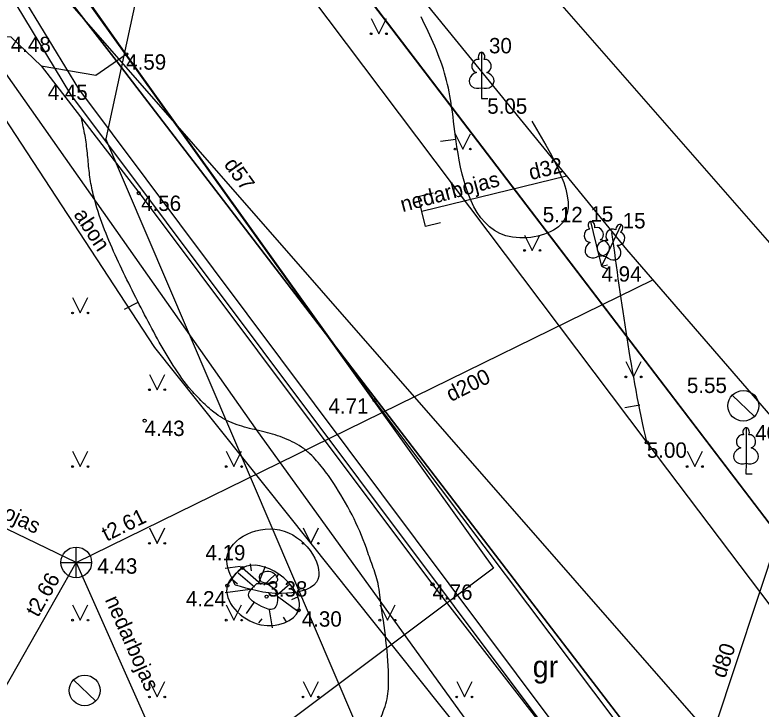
# Model space of a CAD drawing. Extents: x 519536 to 519949, y 326041 to 326519.
# Drawn here: x 519837.87 to 519862.16, y 326212.11 to 326234.7 of the extents above; entities that cross this region are included whole.
import ezdxf

# ---------------------------------------------------------------- set-up
doc = ezdxf.new("R2010")
doc.units = 0
for name, color, linetype in [('APGR_SARK_####_####_#', 7, 'Continuous'), ('CELI_CMAL_####_####_#', 7, 'Continuous'), ('CELI_CSEG_####_TKST_#', 7, 'Continuous'), ('CKOM_ELEM_####_####_#', 7, 'Continuous'), ('CKOM_ELEM_####_TKST_#', 7, 'Continuous'), ('ELEK_VADP_ZSPR_####_#', 7, 'Continuous'), ('ELEK_VADP_ZSPR_TKST_#', 7, 'Continuous'), ('GAZE_VADP_ASP1_####_#', 7, 'Continuous'), ('GAZE_VADP_ASP1_TKST_#', 7, 'Continuous'), ('GAZE_VADP_ZSPD_####_#', 7, 'Continuous'), ('GAZE_VADP_ZSPD_TKST_#', 7, 'Continuous'), ('RAMI_UZMR_####_####_#', 7, 'Continuous'), ('RELJ_AATZ_####_TKST_#', 7, 'Continuous'), ('RELJ_ELEM_####_####_#', 7, 'Continuous'), ('RELJ_HORZ_PAMT_####_#', 7, 'Continuous'), ('RELJ_NOGA_####_####_#', 7, 'Continuous'), ('RELJ_NOGL_####_####_#', 7, 'Continuous'), ('ROBZ_IERR_####_####_#', 7, 'Continuous'), ('ROBZ_PROJ_####_####_#', 7, 'Continuous'), ('ROBZ_UZMR_####_####_#', 7, 'Continuous'), ('SAKK_KKAN_####_####_#', 7, 'Continuous'), ('SAKT_VADP_NEDR_####_#', 7, 'Continuous'), ('SKAN_ELEM_####_####_#', 7, 'Continuous'), ('SKAN_ELEM_PAST_TKST_#', 7, 'Continuous'), ('SKAN_VADP_NEDR_####_#', 7, 'Continuous'), ('SKAN_VADP_NEDR_TKST_#', 7, 'Continuous'), ('SKAN_VADP_PAST_####_#', 7, 'Continuous'), ('SKAN_VADP_PAST_TKST_#', 7, 'Continuous'), ('TERT_DIAM_####_TKST_#', 7, 'Continuous'), ('TERT_ELEM_####_####_#', 7, 'Continuous'), ('UDTK_ELEM_####_####_#', 7, 'Continuous'), ('UDTK_VADP_NEDR_####_#', 7, 'Continuous'), ('UDTK_VADP_NEDR_TKST_#', 7, 'Continuous')]:
    doc.layers.add(name, color=color, linetype=linetype)

msp = doc.modelspace()

# ---------------------------------------------------------------- linework, layer by layer
at = {"layer": 'APGR_SARK_####_####_#'}
for p, q in [((519848.67225211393, 326243.0093770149), (519865.66551158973, 326223.58180671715)), ((519839.50526056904, 326235.2628850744), (519877.9197232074, 326191.3454909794))]:
    msp.add_line(p, q, dxfattribs=at)
at = {"layer": 'CELI_CMAL_####_####_#'}
for points in [[(519839.188832, 326245.803806), (519847.49659700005, 326235.318549), (519858.439917, 326220.786092), (519867.15303800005, 326209.261291)], [(519882.2219718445, 326178.7891477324), (519878.9771, 326182.8804310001), (519874.995074, 326188.433209), (519867.888443, 326197.765044), (519858.13853100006, 326210.779015), (519849.57993300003, 326222.150264), (519841.4941850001, 326233.4178), (519836.89510900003, 326239.915638), (519835.263811, 326243.211665)], [(519834.399929, 326239.065346), (519830.403098, 326235.817513), (519831.4973730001, 326233.9255), (519832.6309650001, 326233.958574), (519830.4077970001, 326230.433291), (519831.452573, 326230.348096), (519834.62210900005, 326234.201137), (519837.7387190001, 326233.988487), (519838.72665500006, 326233.044918), (519840.50957200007, 326232.735569), (519841.4941850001, 326233.4178)], [(519838.72665500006, 326233.044918), (519841.979895, 326228.819061), (519851.4638610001, 326216.1641), (519860.1144220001, 326205.022474), (519866.09385, 326197.096163), (519865.661909, 326195.1372870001), (519856.6732680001, 326194.376744), (519843.18042600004, 326194.685644), (519834.640621, 326196.031616), (519819.444974, 326200.28131100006), (519805.614645, 326205.434843), (519803.78706700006, 326207.740838), (519804.17059600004, 326210.38497300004)]]:
    msp.add_lwpolyline(points, dxfattribs=at)
at = {"layer": 'CKOM_ELEM_####_####_#'}
for p, q in [((519861.2199897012, 326222.3240099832), (519861.9380102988, 326221.62799001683)), ((519861.579, 326221.976), (519861.57800000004, 326221.97500000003)), ((519839.7830997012, 326213.0609439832), (519840.50112029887, 326212.36492401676)), ((519840.1421100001, 326212.712934), (519840.1411100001, 326212.71193399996))]:
    msp.add_line(p, q, dxfattribs=at)
for centre in [(519861.579, 326221.976), (519840.1421100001, 326212.712934)]:
    msp.add_circle(centre, 0.5, dxfattribs=at)
at = {"layer": 'ELEK_VADP_ZSPR_####_#'}
for points in [[(519858.58522089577, 326207.39775759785), (519839.95, 326232.294), (519837.40900000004, 326236.472), (519836.78500000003, 326238.11600000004)], [(519858.4421526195, 326207.0884626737), (519839.69700000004, 326232.115), (519837.156, 326236.293), (519836.532, 326237.93700000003)], [(519842.423, 326223.87200000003), (519835.623, 326234.253), (519834.808, 326236.118)], [(519864.7235031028, 326195.9098407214), (519864.69700000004, 326195.944), (519842.423, 326223.87200000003)]]:
    msp.add_lwpolyline(points, dxfattribs=at)
at = {"layer": 'GAZE_VADP_ASP1_####_#'}
for p, q in [((519837.552, 326238.889), (519853.45, 326216.69)), ((519853.45, 326216.69), (519836.71800000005, 326204.164))]:
    msp.add_line(p, q, dxfattribs=at)
at = {"layer": 'GAZE_VADP_ZSPD_####_#'}
msp.add_line((519858.591, 326205.262), (519863.43276428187, 326219.90368141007), dxfattribs=at)
at = {"layer": 'RAMI_UZMR_####_####_#'}
msp.add_lwpolyline([(519677.71388789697, 326342.7846227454), (519698.5, 326350), (519731.5014268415, 326357.89249922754), (519737.5878293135, 326345.91980560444), (519745.761704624, 326337.6235592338), (519750.10127841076, 326341.72148775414), (519757.0599178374, 326345.3687894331), (519768.28495923, 326348.75531575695), (519787.07630354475, 326359.7529950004), (519805.42062530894, 326337.74782085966), (519789.1405309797, 326322.8245338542), (519795, 326316.4338653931), (519793.4465833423, 326310.33420173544), (519805.4293919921, 326296.3860475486), (519823.1904104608, 326274.9617359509), (519838.45275784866, 326250.76405837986), (519857.77313228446, 326227.0698283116), (519873.02059142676, 326209.45348637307), (519881.3700933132, 326184.27349941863)], dxfattribs=at)
at = {"layer": 'RELJ_ELEM_####_####_#'}
for centre in [(519841.4941850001, 326233.4178), (519841.90364658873, 326228.8978715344), (519849.57993300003, 326222.150264), (519842.092888, 326221.494453), (519858.439917, 326220.786092), (519845.27730500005, 326216.700064), (519844.785423, 326216.123849), (519851.4638610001, 326216.1641), (519846.062382, 326215.76688300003), (519847.109133, 326215.32312)]:
    msp.add_circle(centre, 0.05, dxfattribs=at)
at = {"layer": 'RELJ_HORZ_PAMT_####_#'}
for p, q in [((519852.22310160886, 326230.6473085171), (519851.72772537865, 326230.57946759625)), ((519841.4372078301, 326225.12325372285), (519841.8822572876, 326225.3511374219)), ((519857.7189357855, 326221.9238551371), (519858.2111896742, 326222.01152559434)), ((519844.7106378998, 326216.6934770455), (519845.2071728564, 326216.7522395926)), ((519846.33644135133, 326216.4796946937), (519845.9705418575, 326216.13893442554))]:
    msp.add_line(p, q, dxfattribs=at)
for points in [[(519854.6995692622, 326231.2397022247), (519855.5666666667, 326227.8066666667), (519853.8497521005, 326227.51389625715), (519852.2594044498, 326230.4109613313), (519852.08657914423, 326231.7023817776), (519851.89115656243, 326232.6821469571), (519851.09, 326234.64)], [(519840.9146755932, 326207.1814214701), (519841.08513564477, 326207.40868378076), (519841.5975053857, 326208.16414888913), (519842.0619646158, 326208.950344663), (519842.52045395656, 326209.7445387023), (519843.0149140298, 326210.523998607), (519843.21336394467, 326210.79048394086), (519843.33565319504, 326210.9041435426), (519843.4845495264, 326210.9960926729), (519843.7359479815, 326211.0548562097), (519843.98759622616, 326211.0454358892), (519844.29525943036, 326211.0239427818), (519844.60238222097, 326210.97138306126), (519845.2171813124, 326210.7619048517), (519845.52515059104, 326210.6312303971), (519845.8270298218, 326210.4903623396), (519846.1313883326, 326210.34866096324), (519846.446795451, 326210.2154865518), (519847.0595933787, 326210.0310380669), (519847.3687603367, 326209.98119784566), (519847.676391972, 326209.9638095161), (519848.29116904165, 326210.122757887), (519848.5985497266, 326210.3039241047), (519848.7522377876, 326210.42374213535), (519848.9059242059, 326210.5645022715), (519849.4115207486, 326211.1671177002), (519849.61935550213, 326211.5036485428), (519849.7985353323, 326211.8715067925), (519849.999038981, 326212.5239944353), (519850.0347279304, 326213.183027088), (519849.75148243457, 326215.8102564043), (519849.69184785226, 326216.1962191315), (519849.5088361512, 326216.777013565), (519849.3101922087, 326217.34286488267), (519848.8435250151, 326218.4288664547), (519848.24688110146, 326219.4524804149), (519847.8900889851, 326219.9526492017), (519847.69160416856, 326220.18726735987), (519847.4752952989, 326220.41196333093), (519847.19977848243, 326220.6344599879), (519846.8926370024, 326220.8076006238), (519846.2603579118, 326221.0543248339), (519845.59365378, 326221.22197814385), (519844.94060248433, 326221.4218770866), (519844.34928190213, 326221.7653381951), (519843.9670601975, 326222.1101354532), (519843.6187996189, 326222.4768276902), (519843.0248505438, 326223.2881620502), (519842.0365357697, 326225.0526618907), (519841.1371538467, 326226.88911223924), (519840.43917043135, 326228.7885544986), (519840.3242292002, 326229.3497667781), (519840.2580882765, 326229.91932991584), (519840.19736900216, 326230.4898798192), (519840.0986927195, 326231.0540523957), (519840.03396964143, 326231.346757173)], [(519858.4413215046, 326220.784234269), (519858.44, 326220.79000000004), (519857.3048911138, 326227.6143752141)], [(519845.04008571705, 326216.1432178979), (519846.5494367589, 326215.867992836), (519847.6882008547, 326216.2372621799), (519846.6355963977, 326217.9013058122), (519844.77207679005, 326217.03987593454), (519845.04008571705, 326216.1432178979)], [(519845.88606675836, 326216.2453740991), (519846.1777493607, 326216.19321930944), (519846.40131731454, 326216.26362292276), (519846.19526434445, 326216.58473510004), (519845.8335231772, 326216.41982309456), (519845.88606675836, 326216.2453740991)]]:
    msp.add_spline(points, degree=3, dxfattribs=at)
at = {"layer": 'RELJ_NOGA_####_####_#'}
for p, q in [((519845.27730500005, 326216.700064), (519845.89127378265, 326216.17595374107)), ((519845.5254620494, 326216.8325109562), (519845.5636384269, 326216.6024091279)), ((519846.0122165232, 326216.74593506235), (519845.7860432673, 326216.1856782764)), ((519845.1394636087, 326216.5385897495), (519845.66852727, 326216.08695816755)), ((519846.4495110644, 326216.5055015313), (519846.3717149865, 326216.3925559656)), ((519844.81483579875, 326216.158304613), (519844.8150639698, 326216.15810983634)), ((519844.9526771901, 326216.3197788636), (519845.1160971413, 326216.1802765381)), ((519846.8190735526, 326216.17062677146), (519846.4112728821, 326215.8117816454)), ((519844.7111039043, 326215.90116338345), (519845.61572491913, 326216.01531111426)), ((519847.0800346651, 326215.280830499), (519846.42177358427, 326215.77032375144)), ((519847.09242543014, 326215.75421559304), (519846.8750173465, 326215.6631577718)), ((519845.0037610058, 326215.50863217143), (519845.00395260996, 326215.50886301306)), ((519845.40704569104, 326215.2133186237), (519845.6606970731, 326215.5780892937)), ((519846.25591241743, 326214.7507312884), (519846.15643462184, 326215.3383111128)), ((519845.8086285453, 326214.915789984), (519845.91766985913, 326215.0422324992)), ((519846.71240057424, 326214.9452628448), (519846.61122427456, 326215.1007266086))]:
    msp.add_line(p, q, dxfattribs=at)
msp.add_spline([(519845.27730500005, 326216.700064), (519844.785423, 326216.123849), (519845.8800785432, 326214.8514776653), (519847.109133, 326215.32312), (519846.46276016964, 326216.4963756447), (519845.27730500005, 326216.700064), (519844.785423, 326216.123849)], degree=3, dxfattribs=at)
at = {"layer": 'RELJ_NOGL_####_####_#'}
msp.add_spline([(519845.7441360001, 326216.189551), (519845.4751641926, 326215.8245854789), (519845.8948924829, 326215.4491733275), (519846.2948688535, 326215.3701391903), (519846.3936284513, 326215.85422328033), (519846.1121635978, 326216.15554092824), (519845.7441360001, 326216.189551)], degree=3, dxfattribs=at)
at = {"layer": 'ROBZ_IERR_####_####_#'}
msp.add_line((519866.12799999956, 326213.28800000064), (519837.95600000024, 326250.25400000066), dxfattribs=at)
at = {"layer": 'ROBZ_PROJ_####_####_#'}
for p, q in [((519841.0880000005, 326233.31799999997), (519793.42600000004, 326294.6769999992)), ((519837.95600000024, 326250.25400000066), (519866.12799999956, 326213.28800000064)), ((519876.3210000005, 326187.3739999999), (519841.0880000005, 326233.31799999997))]:
    msp.add_line(p, q, dxfattribs=at)
at = {"layer": 'ROBZ_UZMR_####_####_#'}
for p, q in [((519793.42600000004, 326294.6769999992), (519841.0880000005, 326233.31799999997)), ((519841.0880000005, 326233.31799999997), (519876.3210000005, 326187.3739999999))]:
    msp.add_line(p, q, dxfattribs=at)
at = {"layer": 'SAKK_KKAN_####_####_#'}
msp.add_lwpolyline([(519835.52, 326236.905), (519836.738, 326233.95300000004), (519845.772, 326221.145), (519858.01900000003, 326204.18200000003), (519864.377163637, 326195.73344962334)], dxfattribs=at)
at = {"layer": 'SAKT_VADP_NEDR_####_#'}
for points in [[(519843.46900000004, 326242.88300000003), (519840.835, 326230.67100000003)], [(519855.4463674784, 326188.76880575), (519852.32800000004, 326203.775), (519840.835, 326230.67100000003)]]:
    msp.add_lwpolyline(points, dxfattribs=at)
at = {"layer": 'SKAN_ELEM_####_####_#'}
for p, q in [((519839.867, 326216.38), (519839.867, 326217.38)), ((519839.367, 326216.88), (519840.367, 326216.88))]:
    msp.add_line(p, q, dxfattribs=at)
msp.add_circle((519839.867, 326216.88), 0.5, dxfattribs=at)
at = {"layer": 'SKAN_VADP_NEDR_####_#'}
for q in [(519832.054, 326220.636), (519843.292, 326209.175)]:
    msp.add_line((519839.867, 326216.88), q, dxfattribs=at)
at = {"layer": 'SKAN_VADP_PAST_####_#'}
for p, q in [((519839.867, 326216.88), (519858.6291240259, 326226.0808475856)), ((519834.37200000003, 326207.216), (519839.867, 326216.88))]:
    msp.add_line(p, q, dxfattribs=at)
at = {"layer": 'TERT_ELEM_####_####_#'}
for p, q in [((519849.4647905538, 326234.5867459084), (519849.7147905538, 326234.0867459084)), ((519849.7147905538, 326234.0867459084), (519849.9647905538, 326234.5867459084)), ((519853.059, 326232.33099238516), (519853.059, 326231.984)), ((519853.059, 326231.984), (519853.259, 326231.984)), ((519852.19728176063, 326230.83343258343), (519852.44728176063, 326230.33343258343)), ((519852.44728176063, 326230.33343258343), (519852.69728176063, 326230.83343258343)), ((519854.46087656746, 326227.5347638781), (519854.71087656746, 326227.0347638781)), ((519854.71087656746, 326227.0347638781), (519854.96087656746, 326227.5347638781)), ((519856.8804951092, 326226.8557686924), (519856.964012, 326226.5189770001)), ((519857.11206598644, 326226.83279817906), (519856.964012, 326226.5189770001)), ((519856.964012, 326226.5189770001), (519857.15813250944, 326226.56711459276)), ((519856.964012, 326226.5189770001), (519857.144892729, 326226.4336414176)), ((519839.75, 326225.5), (519840, 326225)), ((519840, 326225), (519840.25, 326225.5)), ((519857.7548909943, 326223.41948033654), (519858.0048909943, 326222.91948033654)), ((519858.0048909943, 326222.91948033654), (519858.2548909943, 326223.41948033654)), ((519842.25, 326223), (519842.5, 326222.5)), ((519842.5, 326222.5), (519842.75, 326223)), ((519839.75, 326220.5), (519840, 326220)), ((519840, 326220), (519840.25, 326220.5)), ((519844.75, 326220.5), (519845, 326220)), ((519845, 326220), (519845.25, 326220.5)), ((519859.75, 326220.5), (519860, 326220)), ((519860, 326220), (519860.25, 326220.5)), ((519861.6670359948, 326220.11199083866), (519861.666, 326219.765)), ((519861.666, 326219.765), (519861.86599910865, 326219.7644028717)), ((519842.25, 326218), (519842.5, 326217.5)), ((519842.5, 326217.5), (519842.75, 326218)), ((519847.25, 326218), (519847.5, 326217.5)), ((519847.5, 326217.5), (519847.75, 326218)), ((519839.75, 326215.5), (519840, 326215)), ((519840, 326215), (519840.25, 326215.5)), ((519844.75, 326215.5), (519845, 326215)), ((519845, 326215), (519845.25, 326215.5)), ((519849.75, 326215.5), (519850, 326215)), ((519850, 326215), (519850.25, 326215.5)), ((519842.25, 326213), (519842.5, 326212.5)), ((519842.5, 326212.5), (519842.75, 326213)), ((519847.25, 326213), (519847.5, 326212.5)), ((519847.5, 326212.5), (519847.75, 326213)), ((519852.25, 326213), (519852.5, 326212.5)), ((519852.5, 326212.5), (519852.75, 326213))]:
    msp.add_line(p, q, dxfattribs=at)
for points in [[(519853.059, 326233.48399889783), (519853.059, 326232.33099238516)], [(519853.1485584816, 326233.25160608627), (519853.14756320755, 326233.252518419)], [(519856.6029803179, 326227.9748797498), (519856.8804951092, 326226.8557686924)], [(519856.74584016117, 326227.77087434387), (519856.744654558, 326227.77152030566)], [(519857.6040283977, 326227.87558147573), (519857.11206598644, 326226.83279817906)], [(519857.58586853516, 326227.627191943), (519857.58535767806, 326227.62844172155)], [(519861.6704784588, 326221.26499221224), (519861.6670359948, 326220.11199083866)], [(519861.7593427, 326221.0323330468), (519861.7583501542, 326221.0332483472)]]:
    msp.add_lwpolyline(points, dxfattribs=at)
for centre, radius in [((519849.4645106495, 326234.0862956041), 0.02800000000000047), ((519849.9645106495, 326234.0862956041), 0.02630589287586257), ((519852.19700185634, 326230.3329822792), 0.02800000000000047), ((519852.69700185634, 326230.3329822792), 0.02630589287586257), ((519854.46059666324, 326227.0343135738), 0.02800000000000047), ((519854.96059666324, 326227.0343135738), 0.02630589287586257), ((519839.7497200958, 326224.99954969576), 0.02800000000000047), ((519840.2497200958, 326224.99954969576), 0.02630589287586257), ((519857.75461109, 326222.9190300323), 0.02800000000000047), ((519858.25461109, 326222.9190300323), 0.02630589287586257), ((519842.2497200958, 326222.49954969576), 0.02800000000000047), ((519842.7497200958, 326222.49954969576), 0.02630589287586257), ((519839.7497200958, 326219.99954969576), 0.02800000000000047), ((519840.2497200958, 326219.99954969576), 0.02630589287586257), ((519844.7497200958, 326219.99954969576), 0.02800000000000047), ((519845.2497200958, 326219.99954969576), 0.02630589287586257), ((519859.7497200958, 326219.99954969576), 0.02800000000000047), ((519860.2497200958, 326219.99954969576), 0.02630589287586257), ((519842.2497200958, 326217.49954969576), 0.02800000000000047), ((519842.7497200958, 326217.49954969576), 0.02630589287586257), ((519847.2497200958, 326217.49954969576), 0.02800000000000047), ((519847.7497200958, 326217.49954969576), 0.02630589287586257), ((519839.7497200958, 326214.99954969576), 0.02800000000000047), ((519840.2497200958, 326214.99954969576), 0.02630589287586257), ((519844.7497200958, 326214.99954969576), 0.02800000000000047), ((519845.2497200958, 326214.99954969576), 0.02630589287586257), ((519849.7497200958, 326214.99954969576), 0.02800000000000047), ((519850.2497200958, 326214.99954969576), 0.02630589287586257), ((519842.2497200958, 326212.49954969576), 0.02800000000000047), ((519842.7497200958, 326212.49954969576), 0.02630589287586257), ((519847.2497200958, 326212.49954969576), 0.02800000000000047), ((519847.7497200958, 326212.49954969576), 0.02630589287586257), ((519852.2497200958, 326212.49954969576), 0.02800000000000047), ((519852.7497200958, 326212.49954969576), 0.02630589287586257)]:
    msp.add_circle(centre, radius, dxfattribs=at)
for centre, major_axis, ratio, start_param, end_param in [((519853.05940043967, 326233.33406843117), (-2.411082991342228e-17, -0.1499315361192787), 0.7071067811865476, 3.1453697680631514, 5.287484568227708), ((519853.0585995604, 326233.33406843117), (4.2472147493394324e-17, -0.1499315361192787), 0.7071067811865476, 0.9957007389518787, 3.137815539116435), ((519852.9307092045, 326233.0392030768), (-0.03873231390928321, -0.21240300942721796), 0.8613228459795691, 3.141592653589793, 6.283185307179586), ((519853.18729079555, 326233.0392030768), (0.038732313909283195, -0.21240300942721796), 0.8613228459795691, 0, 3.141592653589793), ((519852.96944151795, 326232.5769141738), (0.306817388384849, 0.0951133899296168), 0.8144450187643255, 1.5707963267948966, 4.752014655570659), ((519853.1485584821, 326232.5769141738), (-0.30681738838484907, 0.09511338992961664), 0.8144450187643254, 1.5311706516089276, 4.71238898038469), ((519856.6394554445, 326227.8294532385), (0.03608671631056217, -0.14552393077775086), 0.7071067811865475, 3.1453697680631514, 5.287484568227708), ((519856.638678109, 326227.82926047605), (0.036086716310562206, -0.1455239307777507), 0.7071067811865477, 0.9957007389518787, 3.137815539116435), ((519856.83455669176, 326227.57403784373), (0.08871653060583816, -0.19683650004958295), 0.8613228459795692, 0, 3.141592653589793), ((519857.5404185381, 326227.7398129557), (-0.06397247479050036, -0.13559862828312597), 0.7071067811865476, 3.1453697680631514, 5.287484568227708), ((519857.5396942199, 326227.74015467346), (-0.06397247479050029, -0.135598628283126), 0.7071067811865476, 0.9957007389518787, 3.137815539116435), ((519856.5855179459, 326227.5122817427), (0.013529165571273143, -0.21548130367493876), 0.8613228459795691, 3.141592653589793, 6.283185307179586), ((519857.2982171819, 326227.5280453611), (-0.12565731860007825, -0.17557183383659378), 0.8613228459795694, 3.141592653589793, 6.283185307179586), ((519857.5302705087, 326227.4185676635), (-0.05559802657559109, -0.20862427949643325), 0.8613228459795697, 0, 3.141592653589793), ((519856.73437900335, 326227.07290535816), (0.2749050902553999, 0.16616455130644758), 0.8144450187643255, 1.5707963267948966, 4.752014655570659), ((519857.13599836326, 326227.09342336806), (0.31806954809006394, -0.04489130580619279), 0.8144450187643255, 1.5707963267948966, 4.752014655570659), ((519856.90823038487, 326227.11601665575), (-0.32069038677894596, 0.018470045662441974), 0.8144450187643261, 1.5311706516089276, 4.71238898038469), ((519857.2979923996, 326227.01699811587), (-0.23690398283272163, 0.2169330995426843), 0.8144450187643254, 1.5311706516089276, 4.71238898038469), ((519861.6704312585, 326221.11506121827), (-0.00044764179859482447, -0.14993086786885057), 0.7071067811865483, 3.1453697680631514, 5.287484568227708), ((519861.66963038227, 326221.11506360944), (-0.0004476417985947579, -0.14993086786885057), 0.7071067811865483, 0.9957007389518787, 3.137815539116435), ((519861.54086023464, 326220.820581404), (-0.03936630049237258, -0.21228642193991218), 0.8613228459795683, 3.141592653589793, 6.283185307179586), ((519861.79744068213, 326220.8198153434), (0.03809798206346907, -0.21251770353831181), 0.8613228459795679, 0, 3.141592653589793), ((519861.57821214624, 326220.3581789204), (0.30709999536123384, 0.094196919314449), 0.8144450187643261, 1.5707963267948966, 4.752014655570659), ((519861.75732831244, 326220.3576441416), (-0.30653204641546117, 0.09602901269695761), 0.8144450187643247, 1.5311706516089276, 4.71238898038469)]:
    msp.add_ellipse(centre, major_axis=major_axis, ratio=ratio, start_param=start_param, end_param=end_param, dxfattribs=at)
at = {"layer": 'UDTK_ELEM_####_####_#'}
msp.add_lwpolyline([(519851.71842490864, 326227.9340251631), (519851.2327250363, 326227.8153001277), (519850.9952749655, 326228.78669987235), (519851.48097483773, 326228.9054249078)], dxfattribs=at)
at = {"layer": 'UDTK_VADP_NEDR_####_#'}
msp.add_lwpolyline([(519855.8293700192, 326229.4536304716), (519851.114, 326228.30100000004)], dxfattribs=at)

# ---------------------------------------------------------------- texts
at = {"layer": 'CELI_CSEG_####_TKST_#'}
msp.add_text('gr', height=0.7, dxfattribs=at).set_placement((519854.72444324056, 326213.1415850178))
at = {"layer": 'CKOM_ELEM_####_TKST_#'}
msp.add_text(' 5.55', height=0.5, dxfattribs=at).set_placement((519859.5571710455, 326222.3940471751))
at = {"layer": 'ELEK_VADP_ZSPR_TKST_#'}
msp.add_text('abon', height=0.5, rotation=303.22651748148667, dxfattribs=at).set_placement((519839.76607841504, 326228.2018507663))
at = {"layer": 'GAZE_VADP_ASP1_TKST_#'}
msp.add_text('d57', height=0.5, rotation=305.60872500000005, dxfattribs=at).set_placement((519844.65476558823, 326229.8301999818))
at = {"layer": 'GAZE_VADP_ZSPD_TKST_#'}
msp.add_text('d80', height=0.5, rotation=71.81120833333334, dxfattribs=at).set_placement((519860.9869231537, 326213.0844757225))
at = {"layer": 'RELJ_AATZ_####_TKST_#'}
for s, p in [('4.48', (519837.73871899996, 326233.488487)), ('4.59', (519841.4941850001, 326232.9178)), ('4.45', (519838.939979, 326231.93404)), (' 5.05', (519853.059, 326231.484)), ('4.56', (519841.979895, 326228.319061)), (' 5.12', (519854.86500000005, 326227.951)), ('4.94', (519856.964012, 326226.0189770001)), ('4.71', (519848.07765689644, 326221.7200181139)), ('4.43', (519842.092888, 326220.994453)), ('5.00', (519858.439917, 326220.286092)), ('4.19', (519844.0724379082, 326216.94594866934)), ('3.38', (519846.0883063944, 326215.76685351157)), ('4.76', (519851.4638610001, 326215.6641)), ('4.24', (519843.43735449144, 326215.44602219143)), ('4.30', (519847.2078925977, 326214.788542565))]:
    msp.add_text(s, height=0.5, dxfattribs=at).set_placement(p)
at = {"layer": 'SKAN_ELEM_PAST_TKST_#'}
msp.add_text('4.43', height=0.5, dxfattribs=at).set_placement((519840.55497385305, 326216.512607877))
at = {"layer": 'SKAN_VADP_NEDR_TKST_#'}
for rotation, p in [(334.3246722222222, (519835.57035988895, 326219.23078528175)), (293.96553611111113, (519840.7923185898, 326215.66677836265))]:
    msp.add_text('nedarbojas', height=0.5, rotation=rotation, dxfattribs=at).set_placement(p)
at = {"layer": 'SKAN_VADP_PAST_TKST_#'}
for s, rotation, p in [('d200', 26.462427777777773, (519852.0642155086, 326222.09748106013)), ('t2.61', 26.121577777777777, (519840.8556278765, 326217.55141550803)), ('t2.66', 60.376788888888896, (519838.6240135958, 326215.0669013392))]:
    msp.add_text(s, height=0.5, rotation=rotation, dxfattribs=at).set_placement(p)
at = {"layer": 'TERT_DIAM_####_TKST_#'}
for s, p in [('30', (519853.3022148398, 326233.4499470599)), ('15', (519856.6029803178, 326227.97487975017)), ('15', (519857.65290344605, 326227.7511849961)), ('40', (519861.96477574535, 326220.8484668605))]:
    msp.add_text(s, height=0.5, dxfattribs=at).set_placement(p)
at = {"layer": 'UDTK_VADP_NEDR_TKST_#'}
for s, rotation, p in [('d32', 13.736090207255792, (519854.6643645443, 326229.3232715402)), ('nedarbojas', 15.095044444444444, (519850.4906025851, 326228.277630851))]:
    msp.add_text(s, height=0.5, rotation=rotation, dxfattribs=at).set_placement(p)

doc.saveas('drawing.dxf')
